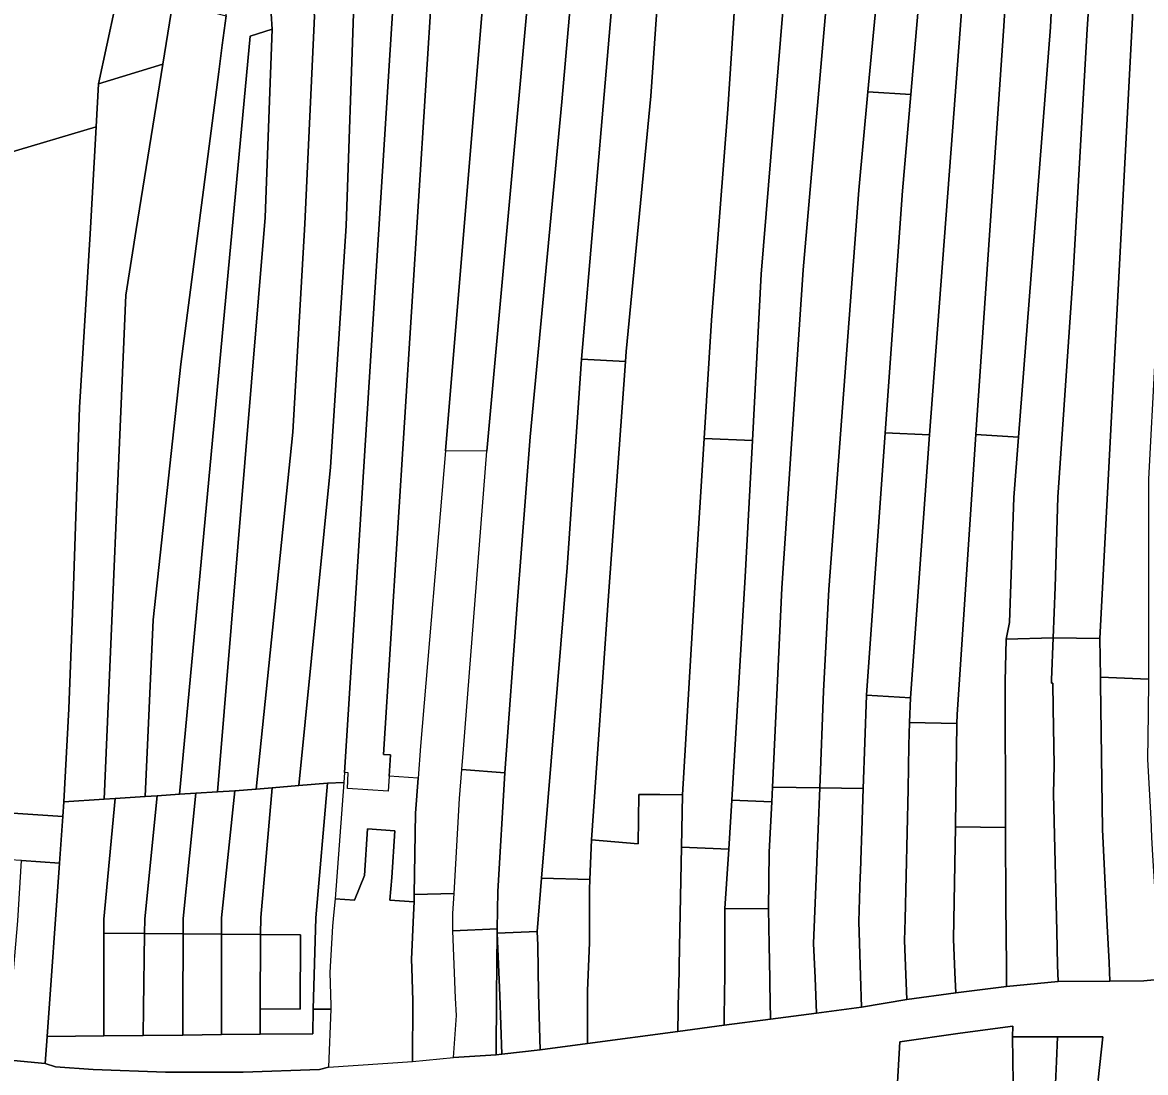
# Model space of a CAD drawing. Extents: x -521939 to -516426, y -1197857 to -1189551.
# Drawn here: x -520122.3 to -519920, y -1191166.6 to -1190977.6 of the extents above; entities that cross this region are included whole.
import ezdxf

# ---------------------------------------------------------------- set-up
doc = ezdxf.new("R2010")
doc.units = 0
for name, color, linetype in [('95590013', 7, 'Continuous'), ('95610013', 7, 'Continuous'), ('95640013', 7, 'Continuous')]:
    doc.layers.add(name, color=color, linetype=linetype)

msp = doc.modelspace()

# ---------------------------------------------------------------- linework, layer by layer
at = {"layer": '95590013'}
for points in [[(-519912.05, -1190936.96), (-519916.1, -1190995), (-519919.47, -1191059.77), (-519919.52, -1191095.76), (-519928.14, -1191095.42), (-519928.23, -1191088.43), (-519920.4, -1190938.94), (-519919.76, -1190930.76), (-519911.36, -1190928.66)], [(-519936.67, -1191088.33), (-519945.15, -1191088.6), (-519944.54, -1191085.55), (-519943.73, -1191063.09), (-519942.88, -1191052.2), (-519937.11, -1190978.43), (-519935.47, -1190942.56), (-519935.17, -1190934.6), (-519927.66, -1190932.75), (-519928.03, -1190940.74), (-519930.53, -1190978.82), (-519933.08, -1191022.8), (-519935.81, -1191063.03), (-519936.28, -1191079.22)], [(-519958.91, -1191051.78), (-519966.9, -1191051.42), (-519963.78, -1191007.9), (-519962.28, -1190990.55), (-519958.6, -1190947.92), (-519958.33, -1190940.45), (-519950.59, -1190938.53), (-519950.96, -1190946.17), (-519954.81, -1190997.16)], [(-519928.23, -1191088.43), (-519936.67, -1191088.33), (-519936.28, -1191079.22), (-519935.81, -1191063.03), (-519933.08, -1191022.8), (-519930.53, -1190978.82), (-519928.03, -1190940.74), (-519920.4, -1190938.94)], [(-519958.6, -1190947.92), (-519962.28, -1190990.55), (-519970.01, -1190990.1), (-519966.2, -1190949.67), (-519965.72, -1190942.29), (-519958.33, -1190940.45)], [(-519966.2, -1190949.67), (-519970.01, -1190990.1), (-519971.68, -1191007.76), (-519977.08, -1191079.62), (-519978.01, -1191097.96), (-519978.69, -1191115.35), (-519987.23, -1191115.23), (-519985.53, -1191079.37), (-519981.69, -1191022.12), (-519975.58, -1190951.83), (-519975.1, -1190944.67), (-519965.72, -1190942.29)], [(-519950.59, -1191051.74), (-519945.54, -1190978.25), (-519943.43, -1190944.42), (-519935.47, -1190942.56), (-519937.11, -1190978.43), (-519942.88, -1191052.2)], [(-519975.58, -1190951.83), (-519981.69, -1191022.12), (-519985.53, -1191079.37), (-519987.23, -1191115.23), (-519987.35, -1191117.82), (-519994.54, -1191117.52), (-519992.12, -1191077.36), (-519990.82, -1191052.8), (-519989.23, -1191022.88), (-519983.57, -1190953.64), (-519983.03, -1190946.64), (-519975.1, -1190944.67)], [(-519962.53, -1191103.59), (-519962.38, -1191099.15), (-519958.91, -1191051.78), (-519954.81, -1190997.16), (-519950.96, -1190946.17), (-519943.43, -1190944.42), (-519945.54, -1190978.25), (-519950.59, -1191051.74), (-519953.95, -1191102.13), (-519953.98, -1191103.74)], [(-519990.82, -1191052.8), (-519999.52, -1191052.45), (-519998.18, -1191031.18), (-519995.22, -1190993.19), (-519992.8, -1190955.73), (-519992.34, -1190949.01), (-519983.03, -1190946.64), (-519983.57, -1190953.64), (-519989.23, -1191022.88)], [(-520001.09, -1191077.31), (-520003.38, -1191116.61), (-520007.49, -1191116.55), (-520011.3, -1191116.5), (-520011.37, -1191125.38), (-520019.8, -1191124.7), (-520016.71, -1191080.76), (-520013.66, -1191038.63), (-520013.53, -1191036.82), (-520009.14, -1190990.84), (-520006.87, -1190958.92), (-520006.62, -1190952.57), (-519992.34, -1190949.01), (-519992.8, -1190955.73), (-519995.22, -1190993.19), (-519998.18, -1191031.18), (-519999.52, -1191052.45)], [(-520021.6, -1191038.17), (-520014.94, -1190960.36), (-520014.63, -1190954.57), (-520006.62, -1190952.57), (-520006.87, -1190958.92), (-520009.14, -1190990.84), (-520013.53, -1191036.82), (-520013.66, -1191038.63)], [(-520030.83, -1191052.18), (-520033.16, -1191082.39), (-520035.39, -1191112.61), (-520043.16, -1191112.04), (-520042.85, -1191108.39), (-520038.62, -1191054.74), (-520030.4, -1190964.17), (-520022.48, -1190961.7), (-520025.15, -1190991.88)], [(-520036.81, -1191140.73), (-520036.66, -1191133.98), (-520035.39, -1191112.61), (-520033.16, -1191082.39), (-520030.83, -1191052.18), (-520025.15, -1190991.88), (-520022.48, -1190961.7), (-520014.94, -1190960.36), (-520021.6, -1191038.17), (-520024.18, -1191075.66), (-520028.79, -1191131.57), (-520029.58, -1191141.18), (-520036.78, -1191141.51)], [(-520048.4, -1190969.85), (-520057.23, -1191109.31), (-520055.99, -1191109.39), (-520056.23, -1191113.21), (-520056.4, -1191115.9), (-520063.75, -1191115.44), (-520063.61, -1191112.63), (-520064.3, -1191112.58), (-520055.37, -1190972.01), (-520055.99, -1190964.97), (-520047.4, -1190962.76)], [(-520038.54, -1190962.66), (-520038.74, -1190966.76), (-520046.1, -1191054.69), (-520050.61, -1191107.84), (-520051.04, -1191113.61), (-520056.23, -1191113.21), (-520055.99, -1191109.39), (-520057.23, -1191109.31), (-520048.4, -1190969.85), (-520047.4, -1190962.76), (-520045.1, -1190962.2)], [(-520046.1, -1191054.69), (-520038.74, -1190966.76), (-520030.4, -1190964.17), (-520038.62, -1191054.74)], [(-520062.57, -1190974.25), (-520062.63, -1190966.61), (-520055.99, -1190964.97), (-520055.37, -1190972.01), (-520064.3, -1191112.58), (-520064.41, -1191114.38), (-520067.33, -1191114.51), (-520072.53, -1191114.93), (-520066.8, -1191057.64), (-520064, -1191014.17)], [(-520069.7, -1190976.48), (-520070.6, -1190968.71), (-520062.63, -1190966.61), (-520062.57, -1190974.25), (-520064, -1191014.17), (-520066.8, -1191057.64), (-520072.53, -1191114.93), (-520077.33, -1191115.31), (-520080.18, -1191115.54), (-520073.61, -1191051.31), (-520071.43, -1191013.8)], [(-520087.14, -1191116.05), (-520078.59, -1191012.67), (-520077.33, -1190978.81), (-520077.83, -1190970.45), (-520070.6, -1190968.71), (-520069.7, -1190976.48), (-520071.43, -1191013.8), (-520073.61, -1191051.31), (-520080.18, -1191115.54), (-520084.05, -1191115.86)], [(-520081.28, -1190980.08), (-520094.01, -1191116.49), (-520098.03, -1191116.74), (-520100.16, -1191116.88), (-520098.72, -1191085.08), (-520093.74, -1191039.1), (-520086.92, -1190986.46), (-520086.28, -1190981.68), (-520085.58, -1190976.37), (-520085.31, -1190971.83), (-520083.18, -1190971.78), (-520077.83, -1190970.45), (-520077.33, -1190978.81)], [(-520085.58, -1190976.37), (-520086.28, -1190981.68), (-520086.92, -1190986.46), (-520093.74, -1191039.1), (-520098.72, -1191085.08), (-520100.16, -1191116.88), (-520105.6, -1191117.23), (-520107.55, -1191117.35), (-520103.66, -1191026.65), (-520101.78, -1191014.87), (-520096.99, -1190985.1), (-520095.19, -1190973.91)], [(-520078.59, -1191012.67), (-520087.14, -1191116.05), (-520091.05, -1191116.3), (-520094.01, -1191116.49), (-520081.28, -1190980.08), (-520077.33, -1190978.81)], [(-520114.81, -1191117.86), (-520113.89, -1191101.12), (-520113.12, -1191080.75), (-520111.98, -1191046.9), (-520110.09, -1191015.65), (-520109.01, -1190996.4), (-520108.58, -1190988.66), (-520096.99, -1190985.1), (-520101.78, -1191014.87), (-520103.66, -1191026.65), (-520107.55, -1191117.35)], [(-519970.85, -1191115.46), (-519978.69, -1191115.35), (-519978.01, -1191097.96), (-519977.08, -1191079.62), (-519971.68, -1191007.76), (-519970.01, -1190990.1), (-519962.28, -1190990.55), (-519963.78, -1191007.9), (-519966.9, -1191051.42), (-519970.28, -1191098.64), (-519970.57, -1191107.2)], [(-520110.09, -1191015.65), (-520111.98, -1191046.9), (-520113.12, -1191080.75), (-520113.89, -1191101.12), (-520114.81, -1191117.86), (-520115, -1191120.46), (-520124, -1191119.88), (-520125.48, -1191118.25), (-520129.01, -1191106.88), (-520139.76, -1191110.22), (-520136.23, -1191121.59), (-520135.66, -1191123.45), (-520149.55, -1191127.71), (-520154.98, -1191110.13), (-520128.36, -1191102.27), (-520127.12, -1191078), (-520125.32, -1191015.46), (-520125.17, -1191001.18), (-520109.01, -1190996.4)], [(-520020.07, -1191131.84), (-520028.79, -1191131.57), (-520024.18, -1191075.66), (-520021.6, -1191038.17), (-520013.66, -1191038.63), (-520016.71, -1191080.76), (-520019.8, -1191124.7)], [(-519992.12, -1191077.36), (-519994.54, -1191117.52), (-519995.07, -1191126.39), (-520003.57, -1191126), (-520003.38, -1191116.61), (-520001.09, -1191077.31), (-519999.52, -1191052.45), (-519990.82, -1191052.8)], [(-519962.38, -1191099.15), (-519970.28, -1191098.64), (-519966.9, -1191051.42), (-519958.91, -1191051.78)], [(-519954.27, -1191122.34), (-519954.27, -1191122.04), (-519953.98, -1191103.74), (-519953.95, -1191102.13), (-519950.59, -1191051.74), (-519942.88, -1191052.2), (-519943.73, -1191063.09), (-519944.54, -1191085.55), (-519945.15, -1191088.6), (-519945.31, -1191096.21), (-519945.22, -1191122.48)], [(-520086.42, -1191138.75), (-520086.42, -1191141.65), (-520093.34, -1191141.6), (-520093.33, -1191138.83), (-520091.05, -1191116.3), (-520087.14, -1191116.05), (-520084.05, -1191115.86)], [(-520077.33, -1191115.31), (-520079.36, -1191138.67), (-520079.38, -1191141.7), (-520086.42, -1191141.65), (-520086.42, -1191138.75), (-520084.05, -1191115.86), (-520080.18, -1191115.54)], [(-520069.93, -1191155.16), (-520069.95, -1191159.63), (-520079.48, -1191159.67), (-520079.45, -1191155.12), (-520072.26, -1191155.16), (-520072.22, -1191141.76), (-520079.38, -1191141.7), (-520079.36, -1191138.67), (-520077.33, -1191115.31), (-520072.53, -1191114.93), (-520067.33, -1191114.51), (-520069.46, -1191138.72)], [(-520066.45, -1191140.21), (-520066.93, -1191148.58), (-520066.74, -1191154.52), (-520066.74, -1191155.17), (-520069.93, -1191155.16), (-520069.46, -1191138.72), (-520067.33, -1191114.51), (-520064.41, -1191114.38), (-520065.96, -1191135.32), (-520066.25, -1191138.26)], [(-520100.28, -1191141.55), (-520107.61, -1191141.49), (-520107.61, -1191138.99), (-520105.6, -1191117.23), (-520100.16, -1191116.88), (-520098.03, -1191116.74), (-520100.25, -1191138.91)], [(-520093.33, -1191138.83), (-520093.34, -1191141.6), (-520100.28, -1191141.55), (-520100.25, -1191138.91), (-520098.03, -1191116.74), (-520094.01, -1191116.49), (-520091.05, -1191116.3)], [(-520125.16, -1191164.31), (-520124.72, -1191158.18), (-520123.13, -1191139.29), (-520122.47, -1191128.41), (-520115.63, -1191128.87), (-520117.85, -1191160.11), (-520118.2, -1191164.94)]]:
    msp.add_lwpolyline(points, close=True, dxfattribs=at)
for points in [[(-520046.1, -1191054.69), (-520050.61, -1191107.84)], [(-520038.62, -1191054.74), (-520046.1, -1191054.69)], [(-520042.85, -1191108.39), (-520038.62, -1191054.74)], [(-520050.61, -1191107.84), (-520051.04, -1191113.61)], [(-520043.16, -1191112.04), (-520042.85, -1191108.39)], [(-520064.3, -1191112.58), (-520064.41, -1191114.38)], [(-520063.61, -1191112.63), (-520064.3, -1191112.58)], [(-520063.75, -1191115.44), (-520063.61, -1191112.63)], [(-520056.23, -1191113.21), (-520056.4, -1191115.9)], [(-520051.04, -1191113.61), (-520056.23, -1191113.21)], [(-520051.71, -1191134.5), (-520051.49, -1191119.87), (-520051.04, -1191113.61)], [(-520051.04, -1191113.61), (-520051.49, -1191119.87), (-520051.71, -1191134.5)], [(-520043.59, -1191117.23), (-520043.16, -1191112.04)], [(-520064.41, -1191114.38), (-520065.96, -1191135.32)], [(-520056.4, -1191115.9), (-520063.75, -1191115.44)], [(-520044.51, -1191134.35), (-520043.59, -1191117.23)], [(-520065.96, -1191135.32), (-520062.47, -1191135.56), (-520060.7, -1191131.13), (-520060.13, -1191122.69), (-520055.2, -1191123.08), (-520055.74, -1191131.46), (-520056.11, -1191135.55), (-520051.76, -1191135.82)], [(-520051.76, -1191135.82), (-520051.71, -1191134.5)], [(-520051.71, -1191134.5), (-520044.51, -1191134.35)]]:
    msp.add_lwpolyline(points, dxfattribs=at)
at = {"layer": '95610013'}
for points in [[(-520125.17, -1191001.18), (-520124.37, -1190925.82), (-520117.77, -1190951.37), (-520114.88, -1190956.87), (-520109.65, -1190963.19), (-520104.07, -1190967.71), (-520108.58, -1190988.66), (-520109.01, -1190996.4)], [(-520095.19, -1190973.91), (-520096.99, -1190985.1), (-520108.58, -1190988.66), (-520104.07, -1190967.71), (-520097.48, -1190970.69)]]:
    msp.add_lwpolyline(points, close=True, dxfattribs=at)
at = {"layer": '95640013'}
for points in [[(-519936.94, -1191095.87), (-519936.96, -1191096.5), (-519936.7, -1191096.5), (-519936.65, -1191101), (-519936.5, -1191111.26), (-519936.59, -1191116.38), (-519936.12, -1191136.21), (-519935.99, -1191141.12), (-519935.89, -1191147.23), (-519935.74, -1191150.21), (-519945.04, -1191151.11), (-519945.07, -1191147.88), (-519945.15, -1191141.38), (-519945.17, -1191136.84), (-519945.22, -1191122.48), (-519945.31, -1191096.21), (-519945.15, -1191088.6), (-519936.67, -1191088.33)], [(-519936.5, -1191111.26), (-519936.65, -1191101), (-519936.7, -1191096.5), (-519936.96, -1191096.5), (-519936.94, -1191095.87), (-519936.67, -1191088.33), (-519928.23, -1191088.43), (-519928.14, -1191095.42), (-519928.12, -1191096.58), (-519927.78, -1191122.8), (-519926.92, -1191140.15), (-519926.59, -1191146.77), (-519926.43, -1191150.12), (-519935.74, -1191150.21), (-519935.89, -1191147.23), (-519935.99, -1191141.12), (-519936.12, -1191136.21), (-519936.59, -1191116.38)], [(-519928.14, -1191095.42), (-519919.52, -1191095.76), (-519919.58, -1191101.96), (-519919.65, -1191110.23), (-519919.1, -1191120.89), (-519918.93, -1191124.21), (-519918.76, -1191127.51), (-519917.97, -1191139.69), (-519917.48, -1191146.3), (-519917.19, -1191149.74), (-519920.32, -1191150.09), (-519926.43, -1191150.12), (-519926.59, -1191146.77), (-519926.92, -1191140.15), (-519927.78, -1191122.8), (-519928.12, -1191096.58)], [(-519962.75, -1191115.57), (-519963.33, -1191138.94), (-519963.44, -1191142.81), (-519963.19, -1191148.9), (-519963.01, -1191153.4), (-519971.18, -1191154.8), (-519971.36, -1191149.16), (-519971.67, -1191139.36), (-519971.39, -1191131.2), (-519971.36, -1191130.43), (-519971.29, -1191128.32), (-519971.11, -1191123.07), (-519970.85, -1191115.46), (-519970.57, -1191107.2), (-519970.28, -1191098.64), (-519962.38, -1191099.15), (-519962.53, -1191103.59), (-519962.67, -1191107.67)], [(-519963.19, -1191148.9), (-519963.44, -1191142.81), (-519963.33, -1191138.94), (-519962.75, -1191115.57), (-519962.67, -1191107.67), (-519962.53, -1191103.59), (-519953.98, -1191103.74), (-519954.27, -1191122.04), (-519954.27, -1191122.34), (-519954.58, -1191142.54), (-519954.34, -1191148.54), (-519954.19, -1191152.2), (-519963.01, -1191153.4)], [(-520122.47, -1191128.41), (-520124.55, -1191128.27), (-520130.43, -1191127.88), (-520147.8, -1191133.04), (-520149.55, -1191127.71), (-520135.66, -1191123.45), (-520136.23, -1191121.59), (-520139.76, -1191110.22), (-520129.01, -1191106.88), (-520125.48, -1191118.25), (-520124, -1191119.88), (-520115, -1191120.46), (-520115.63, -1191128.87)], [(-520036.66, -1191133.98), (-520036.81, -1191140.73), (-520044.79, -1191141.06), (-520044.74, -1191140.35), (-520044.74, -1191137.94), (-520044.51, -1191134.35), (-520043.59, -1191117.23), (-520043.16, -1191112.04), (-520035.39, -1191112.61)], [(-519987.68, -1191149.71), (-519987.81, -1191143.61), (-519987.95, -1191137.09), (-519987.78, -1191126.9), (-519987.35, -1191117.82), (-519987.23, -1191115.23), (-519978.69, -1191115.35), (-519979.28, -1191130.23), (-519979.8, -1191143.37), (-519979.54, -1191149.51), (-519979.27, -1191155.87), (-519987.57, -1191156.97), (-519987.71, -1191150.58)], [(-519971.36, -1191130.43), (-519971.39, -1191131.2), (-519971.67, -1191139.36), (-519971.36, -1191149.16), (-519971.18, -1191154.8), (-519979.27, -1191155.87), (-519979.54, -1191149.51), (-519979.8, -1191143.37), (-519979.28, -1191130.23), (-519978.69, -1191115.35), (-519970.85, -1191115.46), (-519971.11, -1191123.07), (-519971.29, -1191128.32)], [(-520107.64, -1191159.99), (-520117.85, -1191160.11), (-520115.63, -1191128.87), (-520115, -1191120.46), (-520114.81, -1191117.86), (-520107.55, -1191117.35), (-520105.6, -1191117.23), (-520107.61, -1191138.99), (-520107.61, -1191141.49), (-520107.63, -1191154.96)], [(-520004.1, -1191151.64), (-520004.25, -1191159.18), (-520020.52, -1191161.34), (-520020.52, -1191151.87), (-520020.16, -1191143.18), (-520020.14, -1191133.64), (-520020.07, -1191131.84), (-520019.8, -1191124.7), (-520011.37, -1191125.38), (-520011.3, -1191116.5), (-520007.49, -1191116.55), (-520003.38, -1191116.61), (-520003.57, -1191126), (-520003.94, -1191143.92), (-520004.09, -1191151.24)], [(-519987.35, -1191117.82), (-519987.78, -1191126.9), (-519987.95, -1191137.09), (-519995.76, -1191137.05), (-519995.07, -1191126.39), (-519994.54, -1191117.52)], [(-519954.34, -1191148.54), (-519954.58, -1191142.54), (-519954.27, -1191122.34), (-519945.22, -1191122.48), (-519945.17, -1191136.84), (-519945.15, -1191141.38), (-519945.07, -1191147.88), (-519945.04, -1191151.11), (-519954.19, -1191152.2)], [(-519995.81, -1191150.5), (-519995.86, -1191151.1), (-519995.89, -1191158.07), (-520004.25, -1191159.18), (-520004.1, -1191151.64), (-520004.09, -1191151.24), (-520003.94, -1191143.92), (-520003.57, -1191126), (-519995.07, -1191126.39), (-519995.76, -1191137.05), (-519995.76, -1191138.3)], [(-520020.14, -1191133.64), (-520020.16, -1191143.18), (-520020.52, -1191151.87), (-520020.52, -1191161.34), (-520029.05, -1191162.47), (-520029.37, -1191152.33), (-520029.49, -1191143.67), (-520029.58, -1191141.18), (-520028.79, -1191131.57), (-520020.07, -1191131.84)], [(-519995.89, -1191158.07), (-519995.86, -1191151.1), (-519995.81, -1191150.5), (-519995.76, -1191138.3), (-519995.76, -1191137.05), (-519987.95, -1191137.09), (-519987.81, -1191143.61), (-519987.68, -1191149.71), (-519987.71, -1191150.58), (-519987.57, -1191156.97)], [(-520100.28, -1191141.55), (-520100.45, -1191155), (-520100.51, -1191159.91), (-520107.64, -1191159.99), (-520107.63, -1191154.96), (-520107.61, -1191141.49)], [(-520093.39, -1191159.83), (-520100.51, -1191159.91), (-520100.45, -1191155), (-520100.28, -1191141.55), (-520093.34, -1191141.6), (-520093.38, -1191155.09)], [(-520086.45, -1191159.75), (-520093.39, -1191159.83), (-520093.38, -1191155.09), (-520093.34, -1191141.6), (-520086.42, -1191141.65), (-520086.44, -1191155.11)], [(-520079.48, -1191159.67), (-520086.45, -1191159.75), (-520086.44, -1191155.11), (-520086.42, -1191141.65), (-520079.38, -1191141.7), (-520079.45, -1191155.12)], [(-520079.45, -1191155.12), (-520079.38, -1191141.7), (-520072.22, -1191141.76), (-520072.26, -1191155.16)], [(-520036.96, -1191163.37), (-520044.63, -1191163.89), (-520044.11, -1191156.29), (-520044.29, -1191153.19), (-520044.79, -1191141.06), (-520036.81, -1191140.73), (-520036.78, -1191141.51), (-520036.88, -1191152.77)], [(-520035.97, -1191163.26), (-520036.96, -1191163.37), (-520036.88, -1191152.77), (-520036.78, -1191141.51), (-520036.29, -1191152.73)], [(-520036.29, -1191152.73), (-520036.78, -1191141.51), (-520029.58, -1191141.18), (-520029.49, -1191143.67), (-520029.37, -1191152.33), (-520029.05, -1191162.47), (-520035.97, -1191163.26)], [(-520096.54, -1191166.53), (-520109.52, -1191166.01), (-520116.31, -1191165.53), (-520118.2, -1191164.94), (-520117.85, -1191160.11), (-520107.64, -1191159.99), (-520100.51, -1191159.91), (-520093.39, -1191159.83), (-520086.45, -1191159.75), (-520079.48, -1191159.67), (-520069.95, -1191159.63), (-520069.93, -1191155.16), (-520066.74, -1191155.17), (-520067.15, -1191165.61), (-520068.8, -1191166.03), (-520082.55, -1191166.52)], [(-519947.61, -1191194.92), (-519958.38, -1191192.52), (-519966.04, -1191190.04), (-519965.08, -1191174.59), (-519964.25, -1191161.05), (-519953.43, -1191159.49), (-519943.95, -1191158.24), (-519943.98, -1191160.12), (-519943.92, -1191164.22), (-519943.85, -1191168.45), (-519945.7, -1191174.49), (-519945.34, -1191182.94)], [(-519943.81, -1191171.85), (-519943.82, -1191170.82), (-519943.85, -1191168.45), (-519943.92, -1191164.22), (-519943.98, -1191160.12), (-519935.85, -1191160.12), (-519936.06, -1191164.59), (-519936.38, -1191171.2), (-519936.43, -1191172.2)], [(-519936.43, -1191172.2), (-519936.38, -1191171.2), (-519936.06, -1191164.59), (-519935.85, -1191160.12), (-519927.72, -1191160.13), (-519928.53, -1191167.88), (-519929.1, -1191172.55)]]:
    msp.add_lwpolyline(points, close=True, dxfattribs=at)
for points in [[(-520055.2, -1191123.08), (-520060.13, -1191122.69), (-520060.7, -1191131.13), (-520062.47, -1191135.56), (-520065.96, -1191135.32)], [(-520056.11, -1191135.55), (-520055.74, -1191131.46), (-520055.2, -1191123.08)], [(-520065.96, -1191135.32), (-520066.25, -1191138.26), (-520066.45, -1191140.21), (-520066.93, -1191148.58)], [(-520051.76, -1191135.82), (-520056.11, -1191135.55)], [(-520052.03, -1191164.58), (-520051.99, -1191153.64), (-520052.18, -1191147.7), (-520052.21, -1191146.2), (-520051.84, -1191138.21), (-520051.76, -1191135.82)], [(-520051.76, -1191135.82), (-520051.84, -1191138.21)], [(-520051.71, -1191134.5), (-520051.76, -1191135.82)], [(-520044.51, -1191134.35), (-520051.71, -1191134.5)], [(-520044.74, -1191137.94), (-520044.51, -1191134.35)], [(-520044.74, -1191140.35), (-520044.74, -1191137.94)], [(-520051.84, -1191138.21), (-520052.21, -1191146.2)], [(-520044.79, -1191141.06), (-520044.74, -1191140.35)], [(-520044.11, -1191156.29), (-520044.29, -1191153.19), (-520044.79, -1191141.06)], [(-520052.21, -1191146.2), (-520052.18, -1191147.7), (-520051.99, -1191153.64), (-520052.03, -1191164.58)], [(-520125.16, -1191164.31), (-520118.2, -1191164.94), (-520116.31, -1191165.53), (-520109.52, -1191166.01), (-520096.54, -1191166.53), (-520082.55, -1191166.52), (-520068.8, -1191166.03), (-520067.15, -1191165.61), (-520052.03, -1191164.58), (-520044.63, -1191163.89), (-520036.96, -1191163.37), (-520035.97, -1191163.26), (-520029.05, -1191162.47), (-520020.52, -1191161.34), (-520004.25, -1191159.18), (-519995.89, -1191158.07), (-519987.57, -1191156.97), (-519979.27, -1191155.87), (-519971.18, -1191154.8), (-519963.01, -1191153.4), (-519954.19, -1191152.2), (-519945.04, -1191151.11), (-519935.74, -1191150.21), (-519926.43, -1191150.12), (-519920.32, -1191150.09), (-519917.19, -1191149.74)], [(-520066.93, -1191148.58), (-520066.74, -1191154.52)], [(-520066.74, -1191155.17), (-520067.15, -1191165.61)], [(-520066.74, -1191154.52), (-520066.74, -1191155.17)], [(-520044.63, -1191163.89), (-520044.11, -1191156.29)], [(-519928.53, -1191167.88), (-519927.72, -1191160.13), (-519935.85, -1191160.12), (-519943.98, -1191160.12), (-519943.95, -1191158.24), (-519953.43, -1191159.49), (-519964.25, -1191161.05), (-519965.08, -1191174.59)], [(-520052.03, -1191164.58), (-520044.63, -1191163.89)], [(-520067.15, -1191165.61), (-520052.03, -1191164.58)]]:
    msp.add_lwpolyline(points, dxfattribs=at)

doc.saveas('drawing.dxf')
